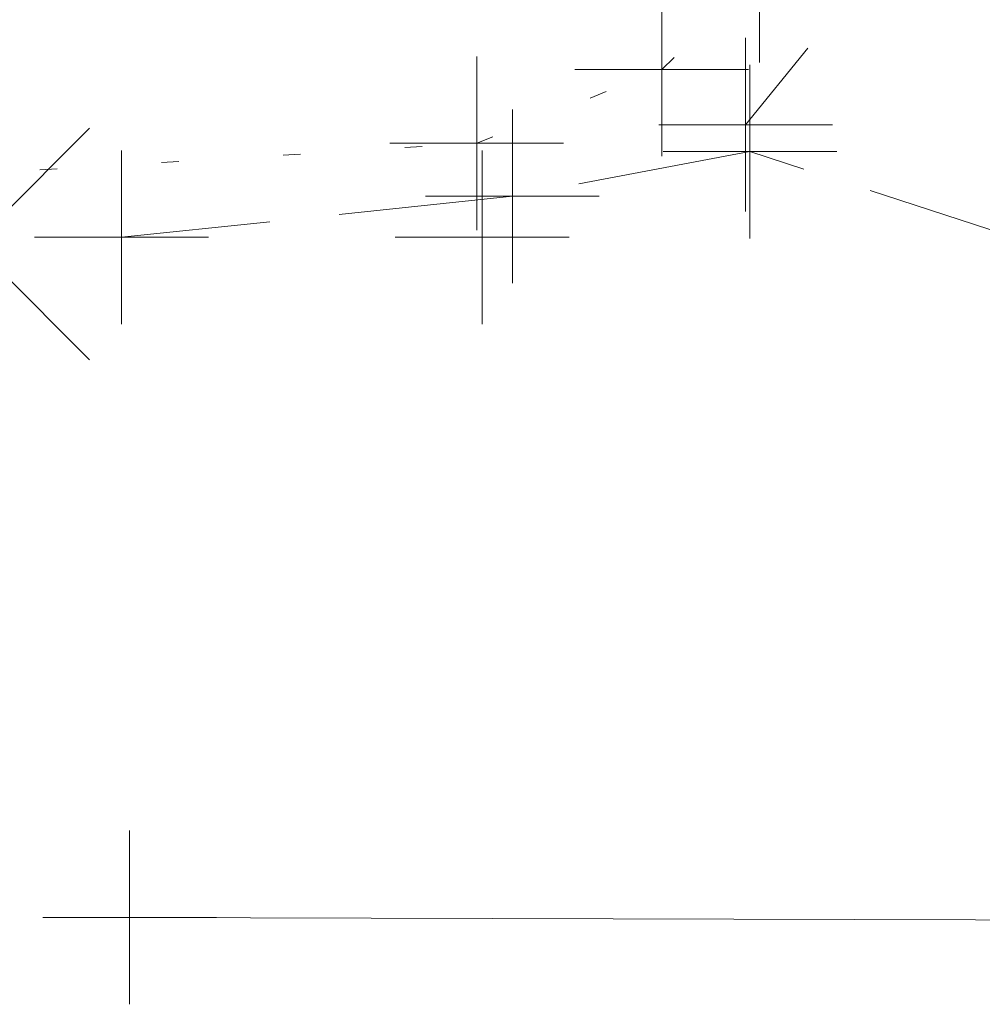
# Model space of a CAD drawing. Extents: x 146022 to 147316, y 438423 to 438809.
# Tile 304 of 322: x 147088.6 to 147094.13, y 438637.65 to 438643.32. Entities that reach past the tile are written whole.
import ezdxf

# ---------------------------------------------------------------- set-up
doc = ezdxf.new("R2010")
doc.units = 0
doc.header["$MEASUREMENT"] = 0
for name, pattern in [('DGN Style 1', [0.6026886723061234, 0.001002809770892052, -0.6016858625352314]), ('DGN Style 2', [1.0028097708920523, 0.6016858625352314, -0.4011239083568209]), ('DGN Style 3', [1.403933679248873, 1.002809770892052, -0.4011239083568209])]:
    doc.linetypes.add(name, pattern=pattern)
for name, color, linetype, lineweight in [('PM_X_Edge_Line', 40, 'Continuous', 0), ('PV_X_Curb', 120, 'DGN Style 1', 0), ('PV_X_EOP', 7, 'DGN Style 3', 0), ('SV_X_Break_Lines', 4, 'DGN Style 2', 0), ('SV_X_Random_Point (Construction)', 7, 'Continuous', 0)]:
    doc.layers.add(name, color=color, linetype=linetype, lineweight=lineweight)
doc.layers.add('SV_X_Shot_Marker (Construction)', color=40, linetype='Continuous', lineweight=0, transparency=0.5)

# ---------------------------------------------------------------- blocks, each defined once
blk = doc.blocks.new('SVPT_20')
at = {"layer": 'SV_X_Shot_Marker (Construction)', "transparency": 33554495}
for p, q in [((9.094947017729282e-13, 0.02499999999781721), (9.094947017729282e-13, -0.02500000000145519)), ((-0.0249999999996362, 0), (0.0250000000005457, 0))]:
    blk.add_line(p, q, dxfattribs=at)
blk.add_point((9.094947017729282e-13, 0), dxfattribs=at)
blk = doc.blocks.new('SVPT_21')
at = {"layer": 'SV_X_Shot_Marker (Construction)', "transparency": 33554495}
for p, q in [((0, 0.02500000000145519), (0, -0.02499999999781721)), ((-0.0249999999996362, 3.637978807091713e-12), (0.0250000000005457, 3.637978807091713e-12))]:
    blk.add_line(p, q, dxfattribs=at)
blk.add_point((0, 3.637978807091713e-12), dxfattribs=at)
blk = doc.blocks.new('SVPT_22')
at = {"layer": 'SV_X_Shot_Marker (Construction)', "transparency": 33554495}
for p, q in [((9.094947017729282e-13, 0.02499999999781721), (9.094947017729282e-13, -0.02500000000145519)), ((-0.02499999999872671, 0), (0.0250000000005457, 0))]:
    blk.add_line(p, q, dxfattribs=at)
blk.add_point((9.094947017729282e-13, 0), dxfattribs=at)
blk = doc.blocks.new('SVPT_23')
at = {"layer": 'SV_X_Shot_Marker (Construction)', "transparency": 33554495}
for p, q in [((0, 0.02500000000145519), (0, -0.02500000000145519)), ((-0.0249999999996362, 0), (0.0250000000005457, 0))]:
    blk.add_line(p, q, dxfattribs=at)
blk.add_point((0, 0), dxfattribs=at)
blk = doc.blocks.new('SVPT_472')
at = {"layer": 'SV_X_Shot_Marker (Construction)', "transparency": 33554495}
for p, q in [((0, 0.02500000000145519), (0, -0.02499999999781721)), ((-0.0249999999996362, 3.637978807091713e-12), (0.0250000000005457, 3.637978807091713e-12))]:
    blk.add_line(p, q, dxfattribs=at)
blk.add_point((0, 3.637978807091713e-12), dxfattribs=at)
blk = doc.blocks.new('SVPT_473')
at = {"layer": 'SV_X_Shot_Marker (Construction)', "transparency": 33554495}
for p, q in [((9.094947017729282e-13, 0.02499999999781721), (9.094947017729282e-13, -0.02500000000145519)), ((-0.0249999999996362, 0), (0.0250000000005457, 0))]:
    blk.add_line(p, q, dxfattribs=at)
blk.add_point((9.094947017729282e-13, 0), dxfattribs=at)
blk = doc.blocks.new('SVPT_477')
at = {"layer": 'SV_X_Shot_Marker (Construction)', "transparency": 33554495}
for p, q in [((0, 0.02500000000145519), (0, -0.02499999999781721)), ((-0.0250000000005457, 0), (0.0249999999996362, 0))]:
    blk.add_line(p, q, dxfattribs=at)
blk.add_point((0, 0), dxfattribs=at)
blk = doc.blocks.new('SVPT_478')
at = {"layer": 'SV_X_Shot_Marker (Construction)', "transparency": 33554495}
for p, q in [((0, 0.02500000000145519), (0, -0.02500000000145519)), ((-0.0249999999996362, 0), (0.0250000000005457, 0))]:
    blk.add_line(p, q, dxfattribs=at)
blk.add_point((0, 0), dxfattribs=at)
blk = doc.blocks.new('SVPT_479')
at = {"layer": 'SV_X_Shot_Marker (Construction)', "transparency": 33554495}
for p, q in [((9.094947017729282e-13, 0.02499999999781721), (9.094947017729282e-13, -0.02500000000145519)), ((-0.02499999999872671, 0), (0.02500000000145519, 0))]:
    blk.add_line(p, q, dxfattribs=at)
blk.add_point((9.094947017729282e-13, 0), dxfattribs=at)
blk = doc.blocks.new('X_95')
at = {"layer": 'SV_X_Random_Point (Construction)', "color": 7, "linetype": 'Continuous', "lineweight": 0, "transparency": 33554559}
for p, q in [((-0.03333333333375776, -0.03337499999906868), (0.03333333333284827, 0.03337499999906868)), ((-0.03333333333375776, 0.03337499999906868), (0.03333333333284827, -0.03337499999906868))]:
    blk.add_line(p, q, dxfattribs=at)

msp = doc.modelspace()

# ---------------------------------------------------------------- linework, layer by layer
at = {"layer": 'PM_X_Edge_Line', "color": 7, "extrusion": (-0.002340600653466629, -0.9996948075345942, 0.02459295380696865), "elevation": -438820.6198006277, "flags": 128}
msp.add_lwpolyline([(146061.8374926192, 11931.53195310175), (146086.1775827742, 11931.12482996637), (146112.6836927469, 11930.4766339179)], dxfattribs=at)
at = {"layer": 'PV_X_Curb'}
msp.add_polyline3d([(147088.01, 438642.411, 1136.663), (147091.225, 438642.6069999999, 1136.678), (147092.289, 438643.032, 1136.655), (147092.852, 438643.573, 1136.644), (147093.083, 438644.018, 1136.627), (147093.325, 438644.712, 1136.657), (147093.35, 438645.356, 1136.654)], dxfattribs=at)
at = {"layer": 'PV_X_EOP'}
msp.add_polyline3d([(147154.422, 438727.063, 1132.642), (147159.271, 438699.074, 1132.987), (147161.934, 438677.778, 1133.367), (147162.065, 438671.208, 1133.553), (147161.041, 438662.942, 1133.713), (147160.248, 438658.157, 1133.905), (147157.885, 438653.446, 1134.008), (147154.741, 438649.869, 1134.26), (147150.438, 438646.642, 1134.455), (147146.13, 438644.013, 1134.547), (147141.667, 438642.016, 1134.625), (147139.339, 438641.113, 1134.667), (147127.363, 438640.797, 1135.096), (147109.195, 438640.249, 1135.615), (147098.449, 438640.724, 1135.864), (147092.797, 438642.559, 1135.971), (147091.43, 438642.302, 1136.018), (147089.181, 438642.066, 1135.977)], dxfattribs=at)
at = {"layer": 'SV_X_Break_Lines'}
msp.add_polyline3d([(147088.259, 438650.445, 1130.703), (147089.899, 438650.4169999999, 1131.926), (147089.848, 438647.68, 1133.831), (147090.056, 438645.758, 1133.409), (147092.153, 438645.518, 1134.836), (147093.923, 438645.476, 1135.257), (147093.762, 438643.932, 1135.819), (147092.772, 438642.714, 1135.876)], dxfattribs=at)

# ---------------------------------------------------------------- block references
at = {"layer": 'SV_X_Random_Point (Construction)', "color": 7, "linetype": 'Continuous', "lineweight": 0, "transparency": 33554559, "xscale": 20, "yscale": 20, "zscale": 20}
msp.add_blockref('X_95', (147088.331, 438642.027, 1136), dxfattribs=at)
at = {"layer": 'SV_X_Shot_Marker (Construction)', "transparency": 33554495, "xscale": 20, "yscale": 20, "zscale": 20}
for name, p in [('SVPT_479', (147092.852, 438643.573, 1136.644)), ('SVPT_478', (147092.289, 438643.032, 1136.655)), ('SVPT_472', (147092.772, 438642.714, 1135.876)), ('SVPT_477', (147091.225, 438642.607, 1136.678)), ('SVPT_20', (147092.797, 438642.559, 1135.971)), ('SVPT_21', (147091.43, 438642.302, 1136.018)), ('SVPT_22', (147089.181, 438642.066, 1135.977)), ('SVPT_473', (147091.256, 438642.066, 1136.04)), ('SVPT_23', (147089.228, 438638.15, 1136.028))]:
    msp.add_blockref(name, p, dxfattribs=at)

doc.saveas('drawing.dxf')
